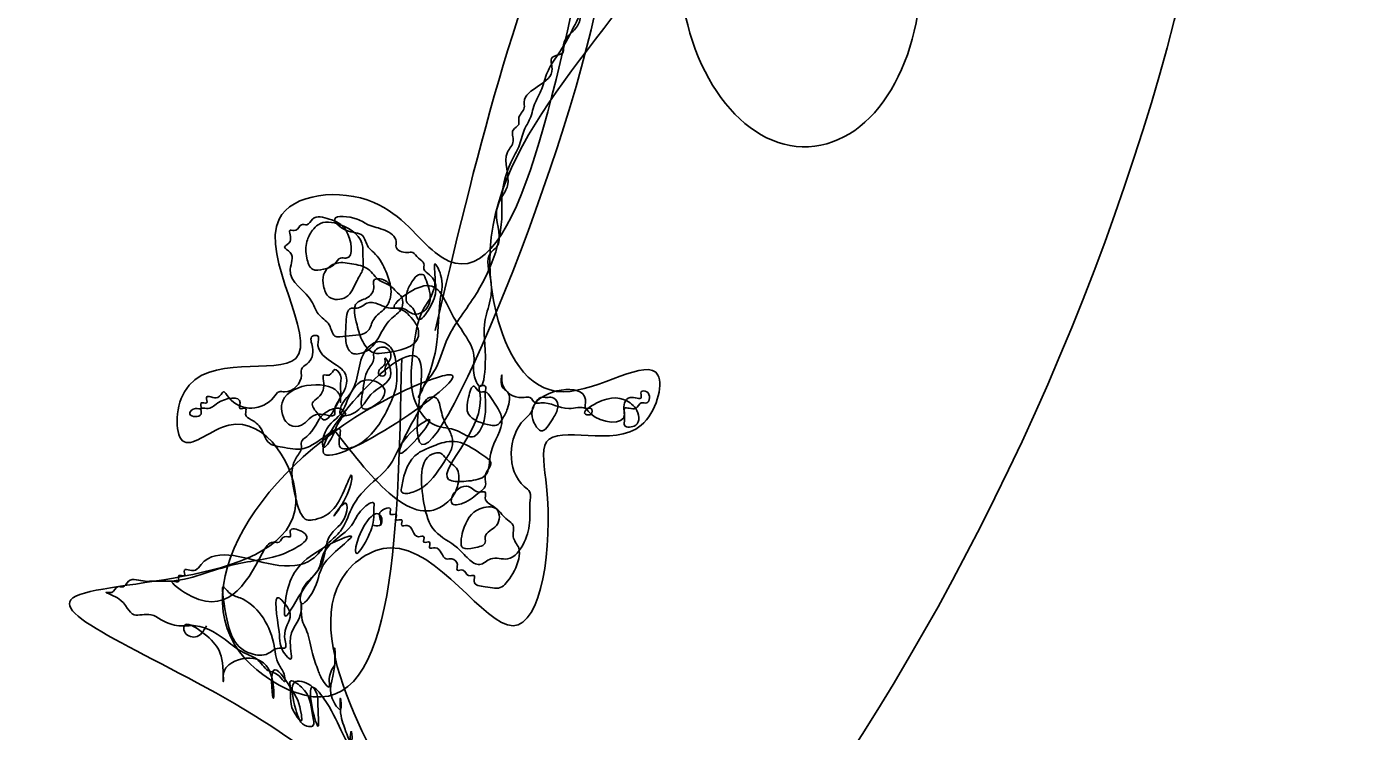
# Model space of a CAD drawing. Extents: x -796 to 2793, y -4650 to 4425.
# Drawn here: x 2628.34 to 2642.24, y 2198.69 to 2206.07 of the extents above; entities that cross this region are included whole.
import ezdxf

# ---------------------------------------------------------------- set-up
doc = ezdxf.new("R2010")
doc.units = 0
doc.layers.add('RD_HC_Data', color=7, linetype='Continuous')

msp = doc.modelspace()

# ---------------------------------------------------------------- linework, layer by layer
at = {"layer": 'RD_HC_Data'}
for centre, major_axis, ratio in [((2633.052, 2204.462), (-9.013, -17.5), 0.587971), ((2633.373, 2204.229), (-5.367, -11.55), 0.466338), ((2636.436, 2206.708), (0.088, -1.896), 0.664387)]:
    msp.add_ellipse(centre, major_axis=major_axis, ratio=ratio, dxfattribs=at)
for points in [[(2634.248, 2207.204), (2632.615, 2203.704), (2631.973, 2204.229), (2630.981, 2204.054), (2631.156, 2202.596), (2629.99, 2202.246), (2629.99, 2201.721), (2630.456, 2201.896), (2631.156, 2201.079), (2628.823, 2200.087), (2630.806, 2198.804), (2632.265, 2197.812), (2631.623, 2200.262), (2632.148, 2200.612), (2633.432, 2199.796), (2633.782, 2201.254), (2633.782, 2201.721), (2634.773, 2201.896), (2634.948, 2202.421), (2633.957, 2202.246), (2633.257, 2203.062), (2634.948, 2206.854), (2636.407, 2208.837), (2639.207, 2209.654), (2639.032, 2213.096), (2637.398, 2214.612), (2634.073, 2212.804), (2633.957, 2211.812), (2634.773, 2210.996), (2634.598, 2207.846)], [(2635.415, 2213.796), (2634.598, 2212.979), (2636.582, 2213.912), (2634.773, 2212.454), (2637.048, 2213.446), (2637.398, 2213.912), (2636.873, 2213.446), (2636.757, 2212.804), (2637.223, 2212.629), (2637.748, 2213.796), (2637.223, 2213.796), (2637.048, 2212.279), (2637.748, 2212.279), (2638.39, 2213.271), (2638.39, 2213.796), (2637.865, 2213.446), (2637.573, 2212.454), (2637.865, 2211.987), (2638.39, 2212.279), (2638.215, 2212.979), (2637.748, 2211.287), (2638.215, 2211.112), (2638.04, 2210.471), (2638.39, 2211.112), (2637.865, 2211.462), (2637.398, 2210.471), (2637.573, 2210.004), (2637.748, 2211.637), (2636.757, 2210.996), (2636.407, 2210.004), (2636.873, 2210.004), (2637.223, 2210.996), (2636.757, 2211.287), (2635.59, 2209.479), (2635.765, 2208.837), (2636.407, 2209.187), (2636.757, 2209.829), (2635.765, 2209.479), (2635.59, 2208.487), (2636.582, 2209.012), (2635.59, 2208.662), (2634.248, 2206.037), (2632.44, 2202.071), (2632.44, 2202.596), (2631.448, 2201.604), (2632.79, 2202.421), (2632.265, 2202.246), (2630.631, 2199.446), (2631.156, 2199.096), (2632.265, 2202.596)], [(2637.982, 2213.387), (2637.923, 2213.387), (2637.748, 2213.387), (2637.282, 2213.212), (2637.107, 2212.979), (2637.048, 2212.862), (2637.923, 2212.571), (2638.04, 2212.862), (2637.982, 2213.096), (2637.865, 2213.154), (2637.748, 2213.154), (2637.573, 2213.037), (2637.282, 2212.746), (2637.223, 2212.512), (2637.223, 2212.396), (2637.34, 2212.221), (2637.573, 2211.987), (2637.923, 2211.929), (2638.448, 2212.046), (2638.74, 2212.512), (2638.798, 2212.687), (2638.798, 2212.804), (2638.798, 2212.746), (2638.857, 2212.687), (2638.915, 2212.571), (2638.973, 2212.512), (2639.032, 2212.396), (2639.032, 2212.337), (2639.148, 2212.221), (2639.207, 2212.104), (2639.265, 2211.987), (2639.44, 2211.637), (2639.44, 2211.579), (2639.498, 2211.287), (2639.498, 2210.879), (2639.44, 2210.762), (2639.44, 2210.529), (2639.382, 2210.412), (2639.382, 2210.354), (2639.323, 2210.296), (2639.323, 2210.179), (2639.265, 2210.121), (2639.265, 2210.062), (2639.09, 2209.887), (2639.09, 2209.829), (2638.973, 2209.771), (2638.915, 2209.771), (2638.798, 2209.654), (2638.682, 2209.654), (2638.565, 2209.596), (2638.448, 2209.537), (2638.098, 2209.537), (2637.573, 2209.596), (2636.465, 2209.596), (2636.348, 2209.537), (2636.29, 2209.537), (2636.348, 2209.537), (2636.523, 2209.537), (2637.048, 2209.596), (2637.748, 2209.596), (2638.098, 2209.771), (2638.273, 2209.829), (2638.39, 2209.946), (2638.565, 2210.121), (2638.74, 2210.237), (2638.973, 2210.704), (2639.032, 2210.879), (2638.973, 2211.112), (2638.857, 2211.404), (2638.623, 2211.696), (2638.157, 2211.812), (2637.748, 2211.754), (2637.515, 2211.404), (2637.457, 2211.112), (2637.573, 2210.937), (2638.273, 2211.229), (2638.39, 2211.579), (2638.448, 2211.929), (2638.39, 2212.279), (2638.273, 2212.279), (2637.807, 2211.987), (2638.507, 2212.104), (2638.39, 2212.279), (2637.865, 2212.162), (2632.615, 2202.887)], [(2632.498, 2203.471), (2632.557, 2203.296), (2632.557, 2203.179), (2632.44, 2203.062), (2632.382, 2203.062), (2632.265, 2203.121), (2632.207, 2203.121), (2632.498, 2203.354), (2632.79, 2203.062), (2633.023, 2202.596), (2633.023, 2202.421), (2633.082, 2202.304), (2633.14, 2202.537), (2633.14, 2203.004), (2633.198, 2203.237), (2633.198, 2203.412), (2633.198, 2203.704), (2633.257, 2203.762), (2633.257, 2204.112), (2633.315, 2204.287), (2633.373, 2204.404), (2633.373, 2204.754), (2633.432, 2204.871), (2633.432, 2204.987), (2633.49, 2205.046), (2633.49, 2205.104), (2633.548, 2205.221), (2633.548, 2205.279), (2633.84, 2205.629), (2633.84, 2205.746), (2633.957, 2205.804), (2633.957, 2205.862), (2634.015, 2205.979), (2634.073, 2206.037), (2634.132, 2206.154), (2634.132, 2206.212), (2634.248, 2206.329), (2634.307, 2206.446), (2634.365, 2206.504), (2634.423, 2206.621), (2634.482, 2206.737), (2634.54, 2206.796), (2634.773, 2207.437), (2635.065, 2208.021), (2635.357, 2208.429), (2635.415, 2208.604), (2635.473, 2208.721), (2635.648, 2208.896), (2635.648, 2209.012), (2635.765, 2209.187), (2635.823, 2209.304), (2636.115, 2209.712), (2636.173, 2209.829), (2636.232, 2210.004), (2636.348, 2210.121), (2636.407, 2210.296), (2636.582, 2210.471), (2636.757, 2210.587), (2636.815, 2210.704), (2636.99, 2210.762), (2637.107, 2210.879), (2637.223, 2210.937), (2637.34, 2210.937), (2637.398, 2210.996), (2637.457, 2210.996), (2637.632, 2210.646), (2637.515, 2210.471), (2637.457, 2210.412), (2637.34, 2210.354), (2637.223, 2210.237), (2637.048, 2210.179), (2636.873, 2210.004), (2636.757, 2209.946), (2636.582, 2209.829), (2636.465, 2209.712), (2636.348, 2209.596), (2636.232, 2209.479), (2636.115, 2209.421), (2636.057, 2209.304), (2635.998, 2209.246), (2635.765, 2208.896), (2635.707, 2208.779), (2635.59, 2208.662), (2635.473, 2208.429), (2635.357, 2208.312), (2635.24, 2208.137), (2635.182, 2208.021), (2635.123, 2207.846), (2635.007, 2207.729), (2634.948, 2207.554), (2634.832, 2207.379), (2634.715, 2207.262), (2634.657, 2207.087), (2634.423, 2206.737), (2634.19, 2206.329), (2633.957, 2205.862), (2633.84, 2205.687)], [(2633.84, 2205.687), (2633.782, 2205.571), (2633.723, 2205.396), (2633.665, 2205.279), (2633.607, 2205.104), (2633.548, 2204.987), (2633.49, 2204.812), (2633.432, 2204.696), (2633.315, 2204.287), (2633.315, 2204.112), (2633.023, 2203.237), (2632.732, 2202.771), (2632.615, 2202.479), (2632.498, 2202.304), (2632.44, 2202.187), (2632.498, 2202.304), (2632.673, 2203.237), (2632.673, 2203.471), (2632.615, 2203.587), (2632.615, 2203.412), (2632.498, 2203.121), (2632.382, 2202.654), (2632.44, 2202.071), (2632.615, 2201.896), (2632.848, 2201.837), (2633.023, 2201.779), (2633.082, 2201.837), (2633.14, 2202.012), (2633.14, 2202.187), (2633.14, 2202.246), (2633.14, 2202.304), (2633.082, 2202.304), (2633.082, 2202.246), (2632.79, 2201.312), (2632.965, 2201.312), (2633.14, 2201.371), (2633.198, 2201.604), (2633.315, 2201.954), (2633.198, 2202.187), (2633.14, 2202.246), (2633.082, 2202.246), (2633.023, 2202.304), (2632.965, 2202.187), (2632.965, 2202.012), (2633.198, 2201.896), (2633.257, 2201.896), (2633.315, 2201.954), (2633.373, 2202.071), (2633.373, 2202.246), (2633.315, 2202.304), (2633.315, 2202.421), (2633.315, 2202.362), (2633.49, 2202.187), (2633.548, 2202.187), (2633.607, 2202.187), (2633.665, 2202.129), (2633.723, 2202.129), (2634.015, 2202.071), (2634.19, 2202.071), (2634.248, 2202.012), (2634.598, 2202.012), (2634.598, 2202.071), (2634.715, 2202.071), (2634.773, 2202.129), (2634.832, 2202.129), (2634.832, 2202.246), (2634.773, 2202.246), (2634.773, 2202.187), (2634.657, 2202.187), (2634.598, 2202.129), (2634.598, 2201.954), (2634.598, 2201.896), (2634.715, 2201.896), (2634.715, 2202.071), (2634.657, 2202.129), (2634.307, 2202.129), (2634.19, 2202.012), (2634.248, 2202.012), (2634.248, 2202.071), (2634.19, 2202.071), (2634.19, 2202.129), (2633.665, 2202.129), (2633.665, 2201.896), (2633.723, 2201.837), (2633.84, 2201.954), (2633.898, 2202.071), (2633.898, 2202.129), (2633.84, 2202.187), (2633.782, 2202.187), (2633.723, 2202.187), (2633.665, 2202.129), (2633.607, 2202.012), (2633.548, 2201.954), (2633.548, 2201.254), (2633.607, 2201.196), (2633.607, 2201.079), (2633.607, 2201.021)], [(2632.148, 2203.354), (2632.09, 2203.412), (2631.973, 2203.412), (2631.973, 2203.354), (2631.915, 2203.237), (2631.798, 2203.179), (2631.798, 2202.946), (2631.857, 2202.771), (2631.973, 2202.654), (2632.09, 2202.654), (2632.44, 2202.829), (2632.44, 2202.887), (2632.382, 2203.004), (2632.207, 2203.121), (2632.148, 2203.121), (2631.973, 2203.179), (2631.915, 2203.179), (2631.798, 2203.121), (2631.74, 2203.121), (2631.682, 2202.946), (2631.682, 2202.771), (2631.74, 2202.654), (2631.857, 2202.654), (2632.032, 2202.829), (2632.148, 2203.004), (2632.265, 2203.121), (2632.265, 2203.237), (2632.207, 2203.296), (2632.148, 2203.354), (2632.032, 2203.412), (2631.915, 2203.529), (2631.74, 2203.587), (2631.565, 2203.587), (2631.448, 2203.471), (2631.448, 2203.354), (2631.507, 2203.237), (2631.682, 2203.237), (2631.798, 2203.412), (2631.857, 2203.529), (2631.857, 2203.704), (2631.857, 2203.762), (2631.623, 2203.996), (2631.39, 2203.996), (2631.332, 2203.937), (2631.273, 2203.821), (2631.273, 2203.646), (2631.332, 2203.529), (2631.448, 2203.529), (2631.565, 2203.587), (2631.623, 2203.646), (2631.682, 2203.646), (2631.682, 2203.937), (2631.507, 2204.054), (2631.332, 2204.054), (2631.273, 2203.996), (2631.215, 2203.996), (2631.156, 2203.937), (2631.098, 2203.937), (2631.098, 2203.821), (2631.04, 2203.762), (2631.098, 2203.704), (2631.098, 2203.529), (2631.332, 2203.179), (2631.39, 2203.062), (2631.507, 2202.946), (2631.565, 2202.829), (2631.682, 2202.829), (2631.915, 2202.887), (2631.973, 2203.004), (2632.09, 2203.121), (2632.148, 2203.237), (2632.148, 2203.354), (2632.09, 2203.529), (2631.973, 2203.704), (2631.915, 2203.762), (2631.857, 2203.879), (2631.682, 2203.937), (2631.565, 2204.054), (2631.798, 2204.054), (2631.915, 2203.996), (2632.09, 2203.937), (2632.207, 2203.821), (2632.207, 2203.762), (2632.323, 2203.704), (2632.382, 2203.704), (2632.44, 2203.646), (2632.498, 2203.587), (2632.498, 2203.529), (2632.557, 2203.471), (2632.557, 2203.121), (2632.44, 2203.004), (2632.382, 2203.121), (2632.323, 2203.179), (2632.323, 2203.296), (2632.382, 2203.412), (2632.44, 2203.471), (2632.498, 2203.471)], [(2631.623, 2202.129), (2631.623, 2202.187), (2631.04, 2202.187), (2631.04, 2201.954), (2631.098, 2201.896), (2631.215, 2201.896), (2631.39, 2202.012), (2631.565, 2202.012), (2631.565, 2202.071), (2631.623, 2202.187), (2631.623, 2202.304), (2631.623, 2202.421), (2631.565, 2202.479), (2631.507, 2202.421), (2631.448, 2202.421), (2631.448, 2202.362), (2631.39, 2202.187), (2631.332, 2202.129), (2631.39, 2202.012), (2631.448, 2201.954), (2631.565, 2202.071), (2631.623, 2202.187), (2631.682, 2202.304), (2631.682, 2202.421), (2631.565, 2202.537), (2631.39, 2202.771), (2631.39, 2202.829), (2631.332, 2202.829), (2631.332, 2202.712), (2631.273, 2202.537), (2631.215, 2202.479), (2631.215, 2202.421), (2631.04, 2202.246), (2630.981, 2202.246), (2630.923, 2202.187), (2630.456, 2202.187), (2630.398, 2202.246), (2630.34, 2202.187), (2630.223, 2202.187), (2630.223, 2202.129), (2630.165, 2202.129), (2630.165, 2202.071), (2630.106, 2202.071), (2630.048, 2202.012), (2630.165, 2202.012), (2630.165, 2202.071), (2630.223, 2202.071), (2630.34, 2202.129), (2630.573, 2202.129), (2630.573, 2202.071), (2630.631, 2202.071), (2630.631, 2202.012), (2630.69, 2201.954), (2630.806, 2201.837), (2630.865, 2201.721), (2631.04, 2201.662), (2631.273, 2201.662), (2631.623, 2201.837), (2631.623, 2201.662), (2631.74, 2201.662), (2631.857, 2201.721), (2632.148, 2202.129), (2632.207, 2202.304), (2632.207, 2202.537), (2632.148, 2202.712), (2632.032, 2202.771), (2631.915, 2202.712), (2631.74, 2202.246), (2631.623, 2202.071), (2631.623, 2202.012), (2631.74, 2202.012), (2631.973, 2202.246), (2632.148, 2202.479), (2632.09, 2202.596), (2632.09, 2202.537), (2632.032, 2202.479), (2632.032, 2202.421), (2632.09, 2202.421), (2632.09, 2202.479), (2632.148, 2202.596), (2632.148, 2202.654), (2632.09, 2202.712), (2631.973, 2202.654), (2631.973, 2202.596), (2631.915, 2202.479), (2631.857, 2202.246), (2631.857, 2202.071), (2632.09, 2202.246), (2631.973, 2202.362), (2631.857, 2202.362), (2631.74, 2202.246), (2631.623, 2202.012), (2631.448, 2201.779), (2631.448, 2201.662), (2631.507, 2201.721), (2631.623, 2201.954), (2631.682, 2202.012)], [(2633.082, 2201.604), (2632.848, 2201.721), (2632.732, 2201.721), (2632.557, 2201.662), (2632.44, 2201.604), (2632.265, 2201.254), (2632.265, 2201.196), (2632.382, 2201.196), (2632.498, 2201.254), (2632.732, 2201.546), (2632.79, 2201.662), (2632.79, 2201.779), (2632.732, 2201.896), (2632.673, 2202.071), (2632.615, 2202.187), (2632.557, 2202.187), (2632.498, 2202.129), (2632.265, 2201.604), (2632.557, 2201.954), (2632.323, 2201.779), (2632.148, 2201.487), (2631.857, 2201.196), (2631.74, 2201.021), (2631.623, 2200.787), (2631.507, 2200.671), (2631.448, 2200.612), (2631.332, 2200.496), (2630.923, 2200.437), (2630.165, 2200.437), (2630.106, 2200.379), (2630.048, 2200.379), (2629.99, 2200.379), (2629.99, 2200.321), (2629.931, 2200.321), (2629.931, 2200.262), (2629.873, 2200.262), (2629.99, 2200.146), (2630.806, 2200.554), (2630.923, 2200.671), (2630.981, 2200.671), (2631.04, 2200.729), (2631.098, 2200.729), (2631.098, 2200.787), (2631.215, 2200.787), (2631.273, 2200.729), (2631.156, 2200.612), (2631.04, 2200.554), (2630.515, 2200.437), (2629.815, 2200.262), (2629.64, 2200.262), (2629.581, 2200.262), (2629.406, 2200.262), (2629.348, 2200.204), (2629.29, 2200.204), (2629.231, 2200.146), (2629.173, 2200.146), (2629.29, 2200.087), (2629.465, 2199.912), (2629.64, 2199.912), (2629.756, 2199.854), (2629.931, 2199.796), (2630.106, 2199.796), (2630.456, 2199.621), (2630.631, 2199.504), (2630.748, 2199.446), (2630.865, 2199.329), (2630.981, 2199.271), (2631.04, 2199.212), (2631.04, 2199.271), (2630.981, 2199.387), (2630.923, 2199.621), (2630.573, 2200.087), (2630.456, 2200.146), (2630.398, 2200.204), (2630.398, 2200.087), (2630.69, 2199.504), (2630.865, 2199.504), (2630.981, 2199.562), (2631.04, 2199.562), (2631.04, 2199.679), (2631.098, 2199.912), (2631.04, 2200.029), (2630.981, 2200.087), (2630.981, 2199.737), (2631.04, 2199.504), (2631.098, 2199.446), (2631.098, 2199.621), (2631.215, 2199.971), (2631.215, 2200.029), (2631.215, 2199.912), (2631.273, 2199.737), (2631.332, 2199.504), (2631.39, 2199.329), (2631.448, 2199.212), (2631.507, 2199.154), (2631.507, 2199.212), (2631.565, 2199.387)], [(2631.682, 2202.012), (2631.623, 2202.071), (2631.565, 2202.071), (2631.448, 2202.012), (2631.273, 2201.779), (2631.215, 2201.721), (2631.215, 2201.662), (2631.156, 2201.546), (2631.156, 2201.137), (2631.215, 2200.962), (2631.273, 2200.904), (2631.332, 2200.904), (2631.682, 2201.254), (2631.74, 2201.371), (2631.74, 2201.312), (2631.565, 2200.962), (2631.682, 2201.079), (2631.682, 2200.962), (2631.507, 2200.729), (2631.448, 2200.496), (2631.215, 2200.146), (2631.04, 2199.912), (2631.04, 2199.971), (2631.098, 2200.262), (2631.273, 2200.496), (2631.74, 2200.729), (2631.448, 2200.437), (2631.332, 2200.146), (2631.215, 2200.029), (2631.215, 2200.146), (2631.39, 2200.379), (2631.448, 2200.554), (2631.74, 2200.846), (2631.857, 2201.021), (2631.973, 2201.079), (2631.973, 2201.021), (2631.973, 2200.962), (2631.915, 2200.729), (2631.798, 2200.554), (2631.915, 2200.904), (2632.032, 2200.962), (2632.032, 2200.846), (2631.973, 2200.846), (2632.032, 2200.846), (2632.032, 2200.962), (2632.09, 2201.021), (2632.148, 2201.021), (2632.148, 2200.962), (2632.207, 2200.962), (2632.207, 2200.904), (2632.265, 2200.904), (2632.265, 2200.846), (2632.323, 2200.846), (2632.44, 2200.729), (2632.498, 2200.729), (2632.498, 2200.671), (2632.557, 2200.671), (2632.557, 2200.612), (2632.615, 2200.612), (2632.732, 2200.496), (2632.79, 2200.496), (2632.848, 2200.437), (2632.848, 2200.379), (2632.907, 2200.379), (2632.965, 2200.321), (2633.023, 2200.321), (2633.023, 2200.262), (2633.14, 2200.204), (2633.315, 2200.204), (2633.373, 2200.262), (2633.49, 2200.496), (2633.49, 2200.612), (2633.432, 2200.729), (2633.432, 2200.846), (2633.373, 2200.904), (2633.315, 2200.962), (2633.257, 2201.021), (2633.082, 2201.021), (2632.907, 2200.787), (2632.907, 2200.612), (2633.023, 2200.612), (2633.14, 2200.671), (2633.14, 2200.729), (2633.257, 2200.846), (2633.257, 2201.021), (2633.14, 2201.137), (2633.14, 2201.196), (2633.082, 2201.196), (2632.965, 2201.254), (2632.79, 2201.137), (2632.79, 2201.079), (2632.907, 2201.079), (2633.082, 2201.196), (2633.14, 2201.254), (2633.14, 2201.371), (2633.198, 2201.487), (2633.082, 2201.604)], [(2633.607, 2201.021), (2633.607, 2200.904), (2633.548, 2200.671), (2633.373, 2200.496), (2633.198, 2200.496), (2633.082, 2200.437), (2632.965, 2200.496), (2632.848, 2200.612), (2632.615, 2200.787), (2632.498, 2201.079), (2632.615, 2201.604), (2632.673, 2201.604), (2632.732, 2201.546), (2632.848, 2201.429), (2632.848, 2201.254), (2632.79, 2201.137), (2632.732, 2201.079), (2631.565, 2201.837)], [(2631.565, 2199.387), (2631.565, 2199.562), (2631.565, 2199.387), (2631.565, 2198.979), (2631.623, 2198.921), (2631.623, 2199.037), (2631.623, 2198.921), (2631.682, 2198.687), (2631.74, 2198.571), (2631.74, 2198.687), (2631.74, 2198.512), (2631.798, 2198.454), (2631.915, 2198.279), (2631.857, 2198.396), (2631.798, 2198.454), (2631.448, 2199.037), (2631.332, 2199.154), (2631.332, 2198.921), (2631.39, 2198.746), (2631.39, 2198.921), (2631.332, 2199.154), (2631.156, 2199.212), (2631.156, 2198.921), (2631.273, 2198.746), (2631.332, 2198.746), (2631.332, 2198.862), (2631.215, 2199.154), (2631.098, 2199.212), (2631.098, 2199.154), (2631.156, 2198.862), (2631.215, 2198.804), (2631.215, 2198.862), (2631.098, 2199.154), (2630.923, 2199.329), (2630.923, 2199.037), (2630.923, 2199.154), (2630.748, 2199.446), (2630.456, 2199.387), (2630.398, 2199.271), (2630.398, 2199.212), (2630.398, 2199.271), (2630.34, 2199.562), (2630.165, 2199.737), (2629.99, 2199.796), (2629.99, 2199.737), (2630.106, 2199.679), (2630.223, 2199.796)]]:
    msp.add_spline(points, degree=3, dxfattribs=at)

doc.saveas('drawing.dxf')
